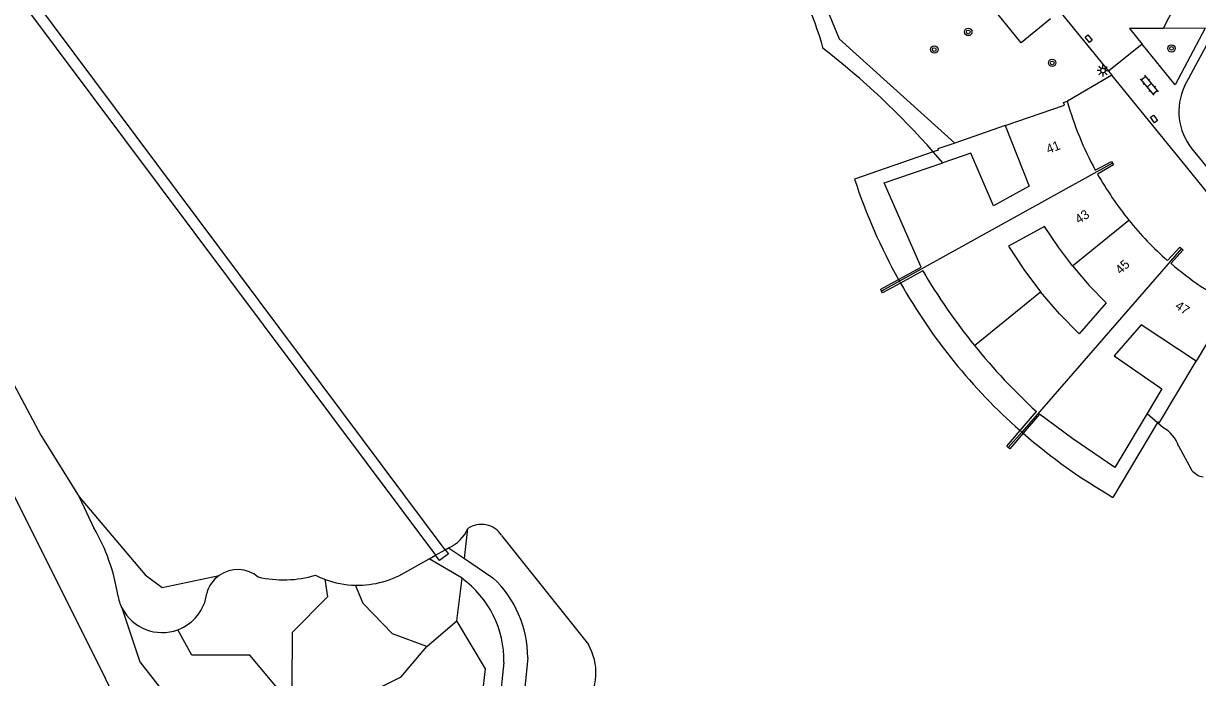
# Model space of a CAD drawing. Extents: x 124000 to 128010, y 398999 to 403000.
# Drawn here: x 126978.9 to 127105.7, y 400224.1 to 400294.7 of the extents above; entities that cross this region are included whole.
import ezdxf

# ---------------------------------------------------------------- set-up
doc = ezdxf.new("R2010")
doc.units = 0
for name, color, linetype in [('gg-afsc-faunaraster', 7, 'Continuous'), ('gg-anno-huisnummerreeks BGT', 7, 'Continuous'), ('gg-bbg-gedigitaliseerde bebouwing', 7, 'Continuous'), ('gg-bbg-hoofdgebouw', 7, 'Continuous'), ('gg-bbg-tussenscheiding', 7, 'Continuous'), ('gg-knt-verharding', 7, 'Continuous'), ('gg-kntw-bovenkant insteek waterloop', 7, 'Continuous'), ('gg-kwrk-kunstwerk', 7, 'Continuous'), ('gg-kwrk-steiger', 7, 'Continuous'), ('gt-grn-groengrens', 7, 'Continuous'), ('gt-grn-weggrens', 7, 'Continuous'), ('gt-symb-boom', 7, 'Continuous'), ('gt-symb-klinker verharding', 7, 'Continuous'), ('gt-symb-kolk center center', 7, 'Continuous'), ('gt-symb-lichtmast', 7, 'Continuous')]:
    doc.layers.add(name, color=color, linetype=linetype)

# ---------------------------------------------------------------- blocks, each defined once
blk = doc.blocks.new('gt0-LMAST')
at = {"layer": 'gt-symb-lichtmast'}
for p, q in [((-0.18, 0.17), (-0.45, 0.44)), ((-0.01, 0.25), (-0.01, 0.62)), ((0.17, 0.17), (0.44, 0.44)), ((-0.26, 0), (-0.63, 0)), ((-0.18, -0.18), (-0.45, -0.45)), ((-0.01, -0.25), (-0.01, -0.63)), ((0.44, -0.45), (0.17, -0.18)), ((0.24, 0), (0.62, 0))]:
    blk.add_line(p, q, dxfattribs=at)
blk.add_circle((-0.01, 0), 0.25, dxfattribs=at)
blk = doc.blocks.new('gt0-KL1')
at = {"layer": 'gt-symb-klinker verharding'}
for p, q in [((-1.15, 0.3), (1.15, 0.3)), ((-1, -0.3), (-1, 0.3)), ((-0.5, 0.3), (-0.5, 0.45)), ((0, -0.3), (0, 0.3)), ((0.5, 0.3), (0.5, 0.45)), ((1, -0.3), (1, 0.3)), ((-1.15, -0.3), (1.15, -0.3)), ((-0.5, -0.45), (-0.5, -0.3)), ((0.5, -0.45), (0.5, -0.3))]:
    blk.add_line(p, q, dxfattribs=at)
blk = doc.blocks.new('gt0-KOLKCC')
at = {"layer": 'gt-symb-kolk center center'}
blk.add_lwpolyline([(-0.38, 0.2), (0.37, 0.2), (0.37, -0.2), (-0.38, -0.2)], close=True, dxfattribs=at)
blk = doc.blocks.new('gt0-BOOM')
at = {"layer": 'gt-symb-boom'}
for radius in [0.4, 0.2]:
    blk.add_circle((0, 0), radius, dxfattribs=at)

msp = doc.modelspace()

# ---------------------------------------------------------------- linework, layer by layer
at = {"layer": 'gg-afsc-faunaraster'}
msp.add_lwpolyline([(127089.8, 400295.19), (127086.63, 400292.6), (127083.66, 400296.26)], dxfattribs=at)
at = {"layer": 'gg-bbg-gedigitaliseerde bebouwing'}
for points in [[(127092.18, 400268.52), (127090.64, 400270.54), (127089.15, 400272.79), (127085.26, 400270.64), (127086.92, 400268.12), (127088.72, 400265.72)], [(127092.18, 400268.52), (127093.98, 400266.42), (127095.8, 400264.54), (127092.88, 400261.18), (127090.78, 400263.33), (127088.72, 400265.72)]]:
    msp.add_lwpolyline(points, dxfattribs=at)
at = {"layer": 'gg-bbg-hoofdgebouw'}
for p, q in [((127075.99, 400267.98), (127073.58, 400266.66)), ((127086.5, 400250.73), (127088.28, 400252.79))]:
    msp.add_line(p, q, dxfattribs=at)
for points in [[(127084.9, 400283.67), (127091.3, 400285.89), (127091.2, 400286.16), (127091.61, 400286.3)], [(127084.9, 400283.67), (127087.47, 400277.12), (127083.62, 400274.99), (127081.19, 400280.7), (127078.15, 400279.66)], [(127073.37, 400267.04), (127075.82, 400268.37), (127071.83, 400277.49), (127078.15, 400279.66)], [(127094.63, 400278.87), (127096.38, 400279.8), (127096.48, 400279.61)], [(127096.48, 400279.61), (127096.58, 400279.42), (127094.87, 400278.44)], [(127102.42, 400269.12), (127103.75, 400270.56), (127103.94, 400270.41)], [(127103.94, 400270.41), (127104.11, 400270.27), (127102.8, 400268.78)], [(127071.55, 400265.8), (127071.45, 400265.99), (127073.37, 400267.04)], [(127073.58, 400266.66), (127071.66, 400265.61), (127071.55, 400265.8)], [(127109.45, 400264.27), (127109.25, 400263.9), (127108.99, 400264.04), (127105.52, 400258.23)], [(127105.52, 400258.23), (127099.59, 400262.16), (127096.68, 400258.79), (127101.81, 400255.24), (127100.22, 400252.58)], [(127100.22, 400252.58), (127096.73, 400246.76), (127092.21, 400249.86), (127088.61, 400252.5), (127086.84, 400250.44)], [(127085.23, 400248.91), (127085.06, 400249.06), (127086.5, 400250.73)], [(127086.84, 400250.44), (127085.4, 400248.77), (127085.23, 400248.91)]]:
    msp.add_lwpolyline(points, dxfattribs=at)
for centre, radius, start, end in [((127126.21, 400296.07), 35.96, 195.7725, 208.5709), ((127126.03, 400295.96), 35.74, 209.3488, 219.0178), ((127125.88, 400295.78), 35.52, 218.9335, 228.6391), ((127133.29, 400301.74), 66.5, 210.5036, 218.9606), ((127126.18, 400296.09), 35.94, 229.4334, 242.2603), ((127133.3, 400301.78), 66.54, 218.9822, 227.4144)]:
    msp.add_arc(centre, radius, start, end, dxfattribs=at)
at = {"layer": 'gg-bbg-tussenscheiding'}
for p, q in [((127096.48, 400279.61), (127073.47, 400266.86)), ((127092.18, 400268.52), (127098.26, 400273.46)), ((127103.94, 400270.41), (127086.68, 400250.58)), ((127073.47, 400266.86), (127071.55, 400265.8)), ((127081.58, 400259.93), (127088.72, 400265.72)), ((127086.68, 400250.58), (127085.23, 400248.91))]:
    msp.add_line(p, q, dxfattribs=at)
at = {"layer": 'gg-knt-verharding'}
for p, q in [((127090.79, 400296.01), (127096.07, 400289.54)), ((127106.51, 400294.2), (127101.97, 400294.17)), ((127104.26, 400287.93), (127107.64, 400294.21)), ((127096.4, 400289.13), (127091.61, 400286.3)), ((127096.07, 400289.54), (127096.4, 400289.13)), ((127105.06, 400281.17), (127124.64, 400257.06))]:
    msp.add_line(p, q, dxfattribs=at)
for points in [[(127106.51, 400294.2), (127103.25, 400288.06), (127099.68, 400292.48)], [(127101.97, 400294.17), (127098.33, 400294.15), (127099.68, 400292.48)], [(127113.23, 400268.41), (127104.01, 400279.79), (127096.4, 400289.13)]]:
    msp.add_lwpolyline(points, dxfattribs=at)
msp.add_arc((127110.18, 400285.2), 6.52, 155.3141, 218.2157, dxfattribs=at)
at = {"layer": 'gg-kntw-bovenkant insteek waterloop'}
for p, q in [((127078.15, 400279.66), (127077.13, 400280.84)), ((127100.22, 400252.58), (127101.36, 400251.59)), ((127101.36, 400251.59), (127101.94, 400251.09)), ((127105.04, 400246.47), (127103.64, 400249.05)), ((126984.87, 400243.59), (126986.44, 400240.21)), ((127030.48, 400239.42), (127039.87, 400227.64)), ((127022.69, 400236.9), (127023.36, 400237.27)), ((127023.36, 400237.27), (127024.41, 400237.86)), ((127024.41, 400237.86), (127024.76, 400238.06)), ((127020.37, 400235.59), (127022.69, 400236.9))]:
    msp.add_line(p, q, dxfattribs=at)
for points in [[(127000, 400198.57), (126997.04, 400204.36), (126987.7, 400223.97), (126947.45, 400304.58)], [(126969.13, 400276.88), (126971.35, 400270.36), (126972.9, 400264.24), (126975.97, 400259.08), (126980.72, 400250.25), (126984.87, 400243.59)], [(127010.39, 400235.11), (127010.9, 400234.88), (127011.42, 400234.67)]]:
    msp.add_lwpolyline(points, dxfattribs=at)
for centre, radius, start, end in [((127031.75, 400282.74), 34.74, 15.4276, 53.2728), ((127012.15, 400223.46), 86.69, 41.4439, 52.2311), ((127100.05, 400247.78), 3.8, 19.5114, 60.2881), ((127106.7, 400247.83), 2.15, 219.3385, 258.7205), ((126968.98, 400229.89), 20.29, 8.6831, 30.5845), ((127023, 400241.94), 4.26, 294.3543, 335.1272), ((127028.32, 400238.03), 2.57, 32.8415, 124.435), ((127001.98, 400232.29), 3.44, 125.1645, 165.4422), ((127001.99, 400232.28), 3.44, 50.1029, 125.2014), ((127006.94, 400246.56), 11.95, 256.7202, 286.7753), ((127014.96, 400244.22), 10.19, 249.6677, 268.6617), ((127014.96, 400244.23), 10.19, 268.6689, 302.0746), ((126993.86, 400233.79), 4.9, 189.9124, 206.9575), ((126993.83, 400233.79), 4.87, 290.3817, 352.4805), ((126993.83, 400233.79), 4.87, 207.0433, 290.3897), ((127034.41, 400224.54), 6.28, 325.3266, 29.5758)]:
    msp.add_arc(centre, radius, start, end, dxfattribs=at)
at = {"layer": 'gg-kwrk-kunstwerk'}
for p, q in [((127084.9, 400283.67), (127079.46, 400281.79)), ((127077.13, 400280.84), (127068.62, 400277.89)), ((127073.37, 400267.04), (127073.47, 400266.86)), ((127073.47, 400266.86), (127073.58, 400266.66)), ((127101.36, 400251.59), (127096.54, 400243.52)), ((127086.5, 400250.73), (127086.68, 400250.58)), ((127086.68, 400250.58), (127086.84, 400250.44))]:
    msp.add_line(p, q, dxfattribs=at)
for points in [[(127079.46, 400281.79), (127077.62, 400281.16), (127077.67, 400281.02), (127077.13, 400280.84)], [(127101.36, 400251.59), (127101.42, 400251.69), (127101.57, 400251.61), (127105.52, 400258.23)]]:
    msp.add_lwpolyline(points, dxfattribs=at)
for centre, radius, start, end in [((127127.39, 400297.12), 61.83, 198.1161, 209.1105), ((127127.42, 400297.12), 61.85, 209.4961, 228.5827), ((127127.43, 400297.12), 61.86, 228.9846, 240.044)]:
    msp.add_arc(centre, radius, start, end, dxfattribs=at)
at = {"layer": 'gg-kwrk-steiger'}
for points in [[(127024.41, 400237.86), (126975.35, 400303.47), (126964.44, 400300.32)], [(126964.66, 400299.15), (126974.87, 400302.07), (127023.36, 400237.27)], [(127024.41, 400237.86), (127024.75, 400237.41), (127023.79, 400236.69), (127023.36, 400237.27)]]:
    msp.add_lwpolyline(points, dxfattribs=at)
at = {"layer": 'gt-grn-groengrens'}
for p, q in [((127026.48, 400236.91), (127026.87, 400240.15)), ((127024.76, 400238.06), (127026.48, 400236.91)), ((127026.23, 400234.78), (127022.69, 400236.9)), ((127026.48, 400236.91), (127029.57, 400234.84)), ((127025.68, 400230.18), (127026.23, 400234.78)), ((127022.43, 400227.4), (127025.68, 400230.18)), ((127033.32, 400226.19), (127031.71, 400209.56)), ((127029.17, 400209.78), (127030.76, 400225.69))]:
    msp.add_line(p, q, dxfattribs=at)
for points in [[(127054.05, 400312.79), (127060.76, 400306.79), (127063.55, 400301.39), (127066.98, 400293.04), (127079.46, 400281.79)], [(126984.87, 400243.59), (126991.99, 400235.15), (126993.83, 400233.79), (127000, 400235.1)], [(127011.42, 400234.67), (127011.71, 400232.77), (127007.87, 400228.92), (127007.85, 400223.14), (127006.82, 400222.28), (127003.32, 400226.47), (126997.03, 400226.47), (126995.52, 400229.23)], [(127022.43, 400227.4), (127018.72, 400228.79), (127015.56, 400232.07), (127014.72, 400234.04)], [(126989.49, 400231.58), (126991.43, 400225.77), (126998.3, 400216.93), (127004.02, 400216.68), (127009.96, 400214.58), (127012.06, 400211.43), (127011.71, 400205.49), (127009.96, 400200.24), (127013.11, 400197.44), (127013.11, 400191.15), (127014.51, 400185.2), (127020.13, 400175.64), (127021.36, 400167.71), (127027.33, 400162.11), (127034.12, 400151.36), (127040.27, 400144.98), (127040.84, 400142.76)], [(127048.27, 400192.75), (127038.04, 400195.61), (127029.23, 400203.16), (127026.95, 400209.55), (127028.77, 400225.01), (127025.68, 400230.18)], [(127042.48, 400143.74), (127037.27, 400155.05), (127031.24, 400164.32), (127025.12, 400170.17), (127022.9, 400182.41), (127020.62, 400185.15), (127018.95, 400202.79), (127018.26, 400204.67), (127013.62, 400213.02), (127013.62, 400219.05), (127015.94, 400222.3), (127019.65, 400224.15), (127022.43, 400227.4)]]:
    msp.add_lwpolyline(points, dxfattribs=at)
for centre, radius, start, end in [((127019.75, 400225.87), 11.01, 359.0707, 53.9888), ((127021.44, 400226.18), 11.88, 0.0373, 46.8179)]:
    msp.add_arc(centre, radius, start, end, dxfattribs=at)
at = {"layer": 'gt-grn-weggrens'}
for p, q in [((127105.64, 400301.38), (127101.97, 400294.17)), ((127099.68, 400292.48), (127096.07, 400289.54))]:
    msp.add_line(p, q, dxfattribs=at)

# ---------------------------------------------------------------- block references
at = {"layer": 'gt-symb-boom'}
for p in [(127080.91, 400293.79), (127077.24, 400291.89), (127102.87, 400292.01), (127089.97, 400290.45)]:
    msp.add_blockref('gt0-BOOM', p, dxfattribs=at)
at = {"layer": 'gt-symb-klinker verharding', "rotation": -50.59775872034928}
msp.add_blockref('gt0-KL1', (127100.45, 400288.03), dxfattribs=at)
at = {"layer": 'gt-symb-kolk center center'}
for p, rotation in [((127093.91, 400293.06), 129.0355128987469), ((127100.98, 400284.39), -53.46261365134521)]:
    msp.add_blockref('gt0-KOLKCC', p, dxfattribs=dict(at, rotation=rotation))
at = {"layer": 'gt-symb-lichtmast'}
msp.add_blockref('gt0-LMAST', (127095.47, 400289.62), dxfattribs=at)

# ---------------------------------------------------------------- texts
at = {"layer": 'gg-anno-huisnummerreeks BGT'}
for s, rotation, p in [('41', 21.5, (127089.56, 400280.61)), ('43', 33.6, (127092.86, 400273.02)), ('45', 44.2, (127097.37, 400267.55)), ('47', 326.4, (127103.16, 400263.99))]:
    msp.add_text(s, height=1, rotation=rotation, dxfattribs=at).set_placement(p)

doc.saveas('drawing.dxf')
